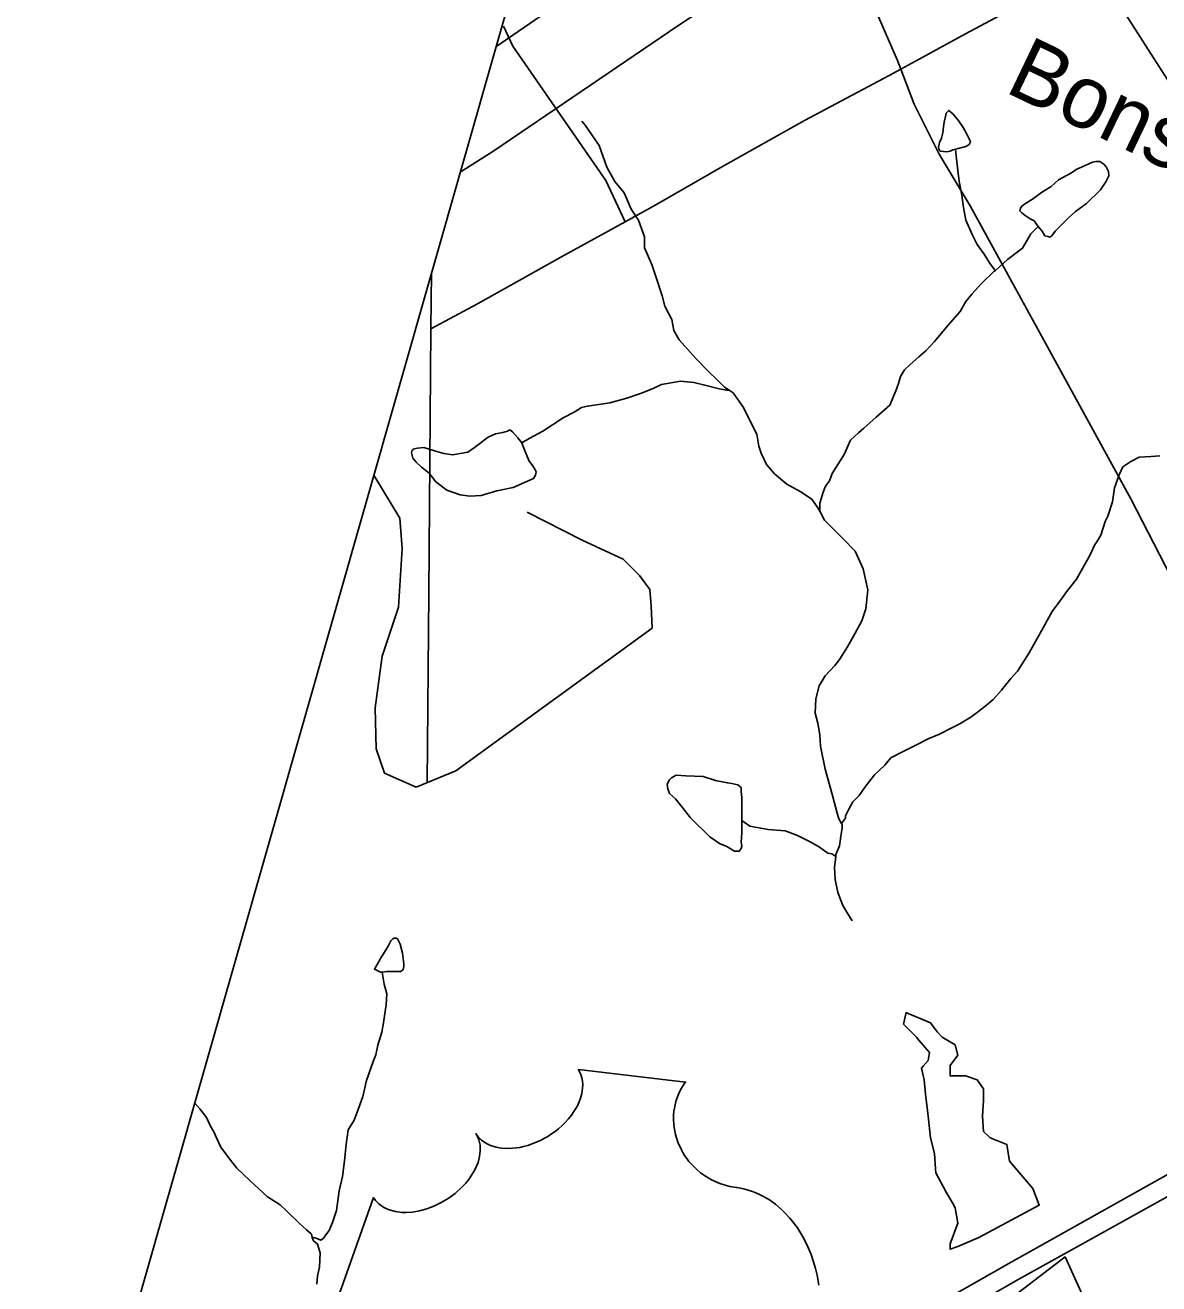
# Model space of a CAD drawing. Extents: x 2001466 to 31450019, y -30647475 to 847247.
# Drawn here: x 2004985 to 2008440, y 690590 to 694423 of the extents above; entities that cross this region are included whole.
import ezdxf

# ---------------------------------------------------------------- set-up
doc = ezdxf.new("R2010")
doc.units = 0
for name, color, linetype in [('Exist Boundary Political CountyLine', 7, 'Continuous'), ('Exist Hydrographic Lake Shore', 7, 'Continuous'), ('Exist Hydrographic Misc Water Feature', 7, 'Continuous'), ('Exist Railroad Mainline', 7, 'Continuous'), ('Exist Railroad Siding', 7, 'Continuous'), ('Exist Road Non-System Type 51', 7, 'Continuous'), ('Exist Road Primary US Divided Attributed', 7, 'Continuous'), ('Exist Road Primary US Shield CELL', 7, 'Continuous'), ('Exist Road Primary US Structure NCDOT Private Pedestrian Number Label', 7, 'Continuous'), ('Exist Road Secondary Type 41 Attributed', 7, 'Continuous'), ('Exist Road Secondary Type 51 Attributed', 7, 'Continuous'), ('Exist Road Secondary Type 51 Label', 7, 'Continuous')]:
    doc.layers.add(name, color=color, linetype=linetype)

msp = doc.modelspace()

# ---------------------------------------------------------------- linework, layer by layer
at = {"layer": 'Exist Boundary Political CountyLine'}
msp.add_lwpolyline([(2025347, 667357.1), (2005827.3, 675323.1), (2003947.8, 676045.5), (2001465.7, 677002.8), (2006817.6, 695750.4), (2007499.4, 697710.6)], dxfattribs=at)
at = {"layer": 'Exist Hydrographic Lake Shore'}
for points in [[(2007675.9, 691413.5), (2007669.8, 691416.1), (2007662, 691380.6), (2007701.3, 691341.3), (2007709, 691332)], [(2007891.8, 690730.5), (2008075.3, 690829.3), (2008055.6, 690880.5), (2007984.8, 690963.2), (2007976.9, 691014.4), (2007925.7, 691034.1), (2007906, 691053.8), (2007902.1, 691101), (2007906, 691148.3), (2007906, 691183.7), (2007886.4, 691211.3), (2007850.9, 691223.1), (2007803.7, 691223.1), (2007803.7, 691254.6), (2007827.3, 691286.1), (2007819.4, 691317.6), (2007780.1, 691341.3), (2007764.3, 691357), (2007744.6, 691384.6), (2007675.9, 691413.5)], [(2007709, 691332), (2007740.7, 691294), (2007736.8, 691270.4), (2007721.8, 691252.5)], [(2007721.8, 691252.5), (2007717.1, 691246.7), (2007725, 691211.3), (2007728.9, 691168), (2007734.8, 691118)], [(2007734.8, 691118), (2007736.8, 691101), (2007744.6, 691034.1), (2007756.4, 690986.8), (2007759.6, 690939.9)], [(2007759.6, 690939.9), (2007760.4, 690927.8), (2007791.9, 690868.7), (2007810.8, 690836.3)], [(2007810.8, 690836.3), (2007819.4, 690821.4), (2007827.3, 690774.2), (2007803.7, 690711.2), (2007803.7, 690695.4), (2007827.3, 690703.3), (2007891.8, 690730.5)], [(2007998.4, 690551.9), (2008154.1, 690671.8), (2008231.3, 690501.2), (2008295.8, 690506.4)]]:
    msp.add_lwpolyline(points, dxfattribs=at)
at = {"layer": 'Exist Hydrographic Misc Water Feature'}
msp.add_line((2007473.2, 691991.6), (2007475.3, 691987.6), dxfattribs=at)
for points in [[(2006813.6, 693824.5), (2006754.5, 693950.2), (2006471.5, 694359.5), (2006442.8, 694420.4)], [(2007820, 694045.6), (2007812, 694043.6), (2007804, 694039.6), (2007793.9, 694037.6), (2007774, 694039.5), (2007769.9, 694045.6), (2007768.1, 694051.5), (2007772, 694065.5), (2007777.9, 694079.6), (2007782, 694095.6), (2007784.1, 694113.6), (2007785.9, 694127.5), (2007790, 694145.5), (2007791.9, 694155.5), (2007796, 694159.5), (2007799.9, 694163.6), (2007812, 694153.5), (2007828, 694133.5), (2007844, 694111.6), (2007854, 694093.6), (2007862, 694077.6), (2007865.9, 694067.6), (2007862, 694059.6), (2007852, 694053.6), (2007828, 694047.6), (2007820, 694045.6)], [(2006681.9, 694130.7), (2006692.2, 694118.8), (2006734.2, 694056.9), (2006758.2, 693990.8), (2006782.2, 693946.9), (2006810.3, 693912.9), (2006832.2, 693863), (2006854.2, 693829), (2006872.2, 693779), (2006872.2, 693745), (2006890.5, 693703), (2006896.4, 693691), (2006908.3, 693655.1), (2006926.4, 693599), (2006934.3, 693567), (2006956.3, 693527.1), (2006962.4, 693493.1), (2006978.4, 693465.1), (2007030.5, 693407.1), (2007066.4, 693369.2), (2007096.5, 693341.2), (2007116.4, 693321.2), (2007130.4, 693311.2)], [(2007820, 694045.6), (2007822, 694025.6), (2007828, 693971.6), (2007832.1, 693941.6), (2007840.1, 693905.6), (2007844.2, 693867.6), (2007852.2, 693829.6), (2007872.1, 693783.6), (2007886.2, 693755.6), (2007908.1, 693725.6), (2007924.1, 693699.6), (2007938.3, 693679.7), (2007942.2, 693675.7)], [(2008072.2, 693809.8), (2008060.1, 693827.8), (2008048.2, 693833.8), (2008032.2, 693843.7), (2008022.1, 693851.7), (2008016.2, 693857.7), (2008018, 693865.7), (2008022.1, 693871.7), (2008034, 693879.7), (2008058, 693895.7), (2008082, 693913.7), (2008112, 693931.8), (2008133.9, 693951.8), (2008173.9, 693973.8), (2008188, 693983.8), (2008215.9, 693995.8), (2008238.1, 694005.8), (2008247.9, 694007.8), (2008260, 694007.8), (2008271.9, 693999.9), (2008279.9, 693991.9), (2008286.1, 693977.9), (2008287.9, 693963.9), (2008278.1, 693945.9), (2008262.1, 693921.8), (2008220, 693879.8), (2008186.2, 693855.8), (2008166.1, 693837.8), (2008142.1, 693813.8), (2008124.1, 693795.8), (2008114, 693781.8), (2008108.1, 693777.7), (2008102.1, 693779.8), (2008092.1, 693781.8), (2008084.1, 693795.8), (2008072.2, 693809.8)], [(2008072.2, 693809.8), (2008050, 693787.7), (2008024.2, 693743.7), (2007978.3, 693709.7), (2007942.2, 693675.7)], [(2007942.2, 693675.7), (2007938.3, 693673.7), (2007898.3, 693635.6), (2007870.2, 693603.6), (2007852.2, 693581.6), (2007834.3, 693551.6), (2007798.4, 693509.6), (2007756.4, 693459.5), (2007730.4, 693431.6), (2007708.4, 693413.6), (2007682.4, 693389.6), (2007664.5, 693373.6), (2007652.4, 693353.6), (2007646.5, 693331.5), (2007638.5, 693309.5), (2007620.5, 693265.5), (2007578.4, 693229.5), (2007540.7, 693195.5), (2007524.7, 693181.4), (2007500.5, 693159.5), (2007480.6, 693115.4), (2007444.5, 693057.4), (2007436.5, 693035.4), (2007424.6, 693019.4), (2007416.6, 693001.4), (2007406.8, 692967.4), (2007406.8, 692943.4)], [(2006498.8, 693150.8), (2006520.8, 693164.8), (2006562.6, 693186.9), (2006624.5, 693226.9), (2006658.6, 693244.9), (2006680.7, 693258.9), (2006698.5, 693262.9), (2006766.6, 693273), (2006818.7, 693287), (2006860.5, 693301), (2006898.7, 693317), (2006924.5, 693329), (2006982.5, 693339.1), (2007022.5, 693335.1), (2007056.6, 693327.2), (2007100.4, 693315.2), (2007124.4, 693311.2), (2007130.4, 693311.2)], [(2007130.4, 693311.2), (2007142.5, 693303.2), (2007174.7, 693259.3), (2007188.6, 693229.2), (2007214.7, 693177.2), (2007220.6, 693141.3), (2007228.6, 693119.3), (2007244.6, 693085.3), (2007268.6, 693057.3), (2007306.7, 693025.3), (2007346.7, 693003.4), (2007382.8, 692979.4), (2007400.6, 692953.4), (2007406.8, 692943.4)], [(2006498.8, 693150.8), (2006508.7, 693124.8), (2006520.8, 693094.9), (2006532.7, 693080.9), (2006538.8, 693070.9), (2006542.7, 693062.9), (2006540.6, 693052.9), (2006534.7, 693042.8), (2006472.8, 693014.8), (2006422.7, 693004.8), (2006374.8, 692990.7), (2006340.9, 692988.7), (2006310.8, 692992.7), (2006270.8, 693006.6), (2006236.8, 693032.7), (2006216.7, 693058.7), (2006192.7, 693076.7), (2006176.7, 693092.6), (2006166.6, 693104.6), (2006164.8, 693112.6), (2006162.7, 693120.6), (2006164.8, 693128.6), (2006170.7, 693132.6), (2006180.8, 693134.6), (2006200.7, 693136.6), (2006232.7, 693126.6), (2006260.8, 693118.6), (2006288.6, 693114.7), (2006310.8, 693118.7), (2006334.8, 693122.7), (2006354.7, 693136.7), (2006396.7, 693168.8), (2006418.6, 693178.7), (2006440.8, 693182.8), (2006454.7, 693186.8), (2006462.7, 693190.8), (2006470.7, 693184.8), (2006486.7, 693166.8), (2006498.8, 693150.8)], [(2008442.5, 693112.1), (2008416.5, 693110), (2008380.4, 693108), (2008354.5, 693094), (2008330.5, 693078), (2008318.7, 693054), (2008304.5, 693014), (2008298.6, 692972), (2008284.6, 692928), (2008276.6, 692911.9), (2008262.7, 692870), (2008250.8, 692849.9), (2008244.6, 692842), (2008230.7, 692810), (2008212.6, 692777.9), (2008188.7, 692736), (2008158.7, 692697.9), (2008146.8, 692679.9), (2008114.8, 692637.9), (2008078.7, 692571.9), (2008044.9, 692511.9), (2008009, 692455.9), (2007988.9, 692433.9), (2007961, 692397.8), (2007935, 692369.8), (2007914.9, 692351.8), (2007891.1, 692333.8), (2007867.1, 692315.8), (2007833.1, 692295.8), (2007807, 692281.7), (2007771.2, 692263.7), (2007737.1, 692249.7), (2007705.1, 692233.7), (2007659, 692209.7), (2007623.1, 692191.6), (2007605.3, 692169.6), (2007573.3, 692139.6), (2007545.2, 692103.6), (2007527.2, 692077.6), (2007507.3, 692057.6), (2007495.2, 692035.6), (2007485.3, 692015.6), (2007485.3, 692007.6), (2007473.2, 691991.6)], [(2007406.8, 692943.4), (2007420.7, 692915.4), (2007476.7, 692859.5), (2007514.8, 692821.5), (2007538.8, 692767.5), (2007552.8, 692703.6), (2007546.8, 692645.5), (2007534.9, 692609.5), (2007514.8, 692571.6), (2007490.9, 692529.5), (2007466.9, 692491.5), (2007452.9, 692473.5), (2007423, 692441.5), (2007405.1, 692411.5), (2007395.1, 692371.5), (2007393, 692327.5), (2007401, 692297.5), (2007407, 692261.5), (2007409, 692227.5), (2007423.2, 692157.5), (2007445.1, 692077.5), (2007459.3, 692023.6), (2007465.2, 692005.6), (2007473.2, 691991.6)], [(2007169.3, 692001.4), (2007169.3, 691963.4), (2007167.3, 691935.4), (2007169.3, 691923.3), (2007167.3, 691915.3), (2007161.3, 691907.4), (2007147.4, 691907.3), (2007123.4, 691921.3), (2007101.3, 691931.3), (2007071.3, 691951.3), (2007013.3, 692009.3), (2006987.3, 692041.3), (2006967.4, 692067.2), (2006949.1, 692083.2), (2006943.4, 692097.2), (2006941.3, 692111.2), (2006949.1, 692125.2), (2006955.3, 692131.2), (2006969.2, 692139.2), (2006999.1, 692137.2), (2007051.2, 692135.3), (2007089.2, 692123.3), (2007125.3, 692115.4), (2007139.2, 692113.4), (2007157.2, 692109.4), (2007167.3, 692101.4), (2007167.3, 692089.3), (2007169.1, 692071.3), (2007169.1, 692057.3), (2007169.3, 692045.3), (2007169.3, 692001.4)], [(2007169.3, 692001.4), (2007193.3, 691983.4), (2007249.3, 691973.4), (2007301.4, 691969.4), (2007339.3, 691955.5), (2007379.3, 691935.5), (2007391.4, 691927.5), (2007403.3, 691921.5), (2007417.2, 691911.6), (2007431.4, 691901.6), (2007443.3, 691899.6), (2007455.4, 691891.6)], [(2007475.3, 691987.6), (2007475.3, 691977.5), (2007471.4, 691953.6), (2007469.3, 691937.6), (2007467.3, 691923.6), (2007455.4, 691897.6), (2007455.4, 691891.6)], [(2007455.4, 691891.6), (2007451.3, 691857.6), (2007453.3, 691821.6), (2007461.3, 691781.6), (2007477.3, 691741.6), (2007489.4, 691721.6), (2007505.4, 691695.6)], [(2006073.7, 691538.7), (2006069.6, 691538.7), (2006063.7, 691540.7), (2006055.7, 691544.7), (2006049.8, 691548.7), (2006057.7, 691562.7), (2006065.7, 691576.7), (2006069.6, 691582.7), (2006077.6, 691594.7), (2006091.6, 691618.7), (2006099.6, 691634.7), (2006105.5, 691640.8), (2006109.6, 691642.7), (2006115.8, 691642.8), (2006119.7, 691640.8), (2006127.7, 691624.8), (2006135.7, 691596.8), (2006137.7, 691580.8), (2006139.8, 691564.8), (2006139.8, 691556.8), (2006137.7, 691546.8), (2006129.7, 691540.8), (2006117.6, 691540.8), (2006087.7, 691540.8), (2006073.7, 691538.7)], [(2006073.7, 691538.7), (2006079.7, 691502.8), (2006087.7, 691472.8), (2006085.8, 691440.7), (2006077.8, 691384.8), (2006071.9, 691356.8), (2006059.8, 691316.7), (2006053.9, 691286.8), (2006045.9, 691266.7), (2006026, 691208.7), (2006013.9, 691160.8), (2005999.9, 691120.7), (2005987.8, 691088.7), (2005970, 691058.7), (2005964, 691014.7), (2005958.1, 690964.7), (2005951.9, 690916.7), (2005942.1, 690872.7), (2005934.1, 690812.7), (2005922.2, 690776.7), (2005912.2, 690752.7), (2005902.1, 690738.7), (2005894.1, 690728.7), (2005886.1, 690722.7), (2005872.2, 690728.7), (2005864.2, 690730.7), (2005860.1, 690730.7)], [(2005501.9, 691141.3), (2005518.1, 691122.5), (2005538.1, 691096.5), (2005550, 691070.4), (2005560.1, 691052.4), (2005568.1, 691034.4), (2005582, 691006.5), (2005608.1, 690970.5), (2005630, 690942.5), (2005670.2, 690904.6), (2005724.1, 690854.6), (2005762.1, 690830.6), (2005782.2, 690812.6), (2005820.1, 690774.6), (2005842.2, 690754.7), (2005858.2, 690740.7), (2005860.1, 690730.7)], [(2005860.1, 690730.7), (2005864.2, 690720.7), (2005876.1, 690710.7), (2005884.1, 690684.7), (2005882.2, 690640.7), (2005876.3, 690614.7), (2005874.2, 690588.7)]]:
    msp.add_lwpolyline(points, dxfattribs=at)
at = {"layer": 'Exist Railroad Mainline'}
msp.add_lwpolyline([(2006310.8, 693975.1), (2006410.1, 694039), (2006976.8, 694422.9), (2007397.7, 694700.6), (2007456.5, 694738.4)], dxfattribs=at)
at = {"layer": 'Exist Railroad Siding'}
msp.add_lwpolyline([(2010292.6, 689481.3), (2009533.2, 690782.7), (2009444.2, 690942), (2009230, 691324.9), (2008864.4, 691990.6), (2008354.7, 692981), (2007864.9, 693872.6), (2007770.1, 694030.6), (2007694.2, 694182.4), (2007653.5, 694289.3), (2007643.7, 694315.2), (2007479.3, 694694.5), (2007456.5, 694738.4)], dxfattribs=at)
at = {"layer": 'Exist Road Non-System Type 51'}
msp.add_line((2006223.4, 693668.9), (2006222, 693498), dxfattribs=at)
for points in [[(2008242.5, 694606.7), (2007851.3, 694396.5), (2007653.5, 694289.3)], [(2007653.5, 694289.3), (2007617.7, 694269.9), (2007360.1, 694133.3), (2007110.6, 693992.6), (2006906.8, 693876.1), (2006813.6, 693824.5)], [(2006813.6, 693824.5), (2006627.2, 693721.4), (2006363.6, 693574.7), (2006222, 693498)], [(2006222, 693498), (2006215.4, 692691.9), (2006210.7, 692116.1)], [(2006176.6, 692102), (2006080.4, 692144.8), (2006055.4, 692219.7), (2006051.9, 692344.5), (2006073.3, 692501.4), (2006123.1, 692651.1), (2006133.8, 692829.4), (2006126.7, 692922.1), (2006047.6, 693053.2)], [(2006176.6, 692102), (2006297.7, 692152), (2006896.3, 692586.9), (2006892.8, 692654.7), (2006889.2, 692704.6), (2006857.1, 692747.4), (2006807.2, 692797.3), (2006682.5, 692854.4), (2006515.1, 692939.9)]]:
    msp.add_lwpolyline(points, dxfattribs=at)
at = {"layer": 'Exist Road Primary US Divided Attributed'}
for points in [[(2009218.8, 691345.2), (2009097.1, 691276.8), (2008787.6, 691102.4), (2007989.7, 690656), (2007538.4, 690398.9), (2007356.2, 690297.9), (2007123.1, 690171.8), (2006972.1, 690093.6), (2006751.3, 689989.3), (2006636.5, 689942.4), (2006457.4, 689871.7), (2006383.9, 689845.7), (2006149.5, 689766.2), (2005956, 689713.1), (2005833.8, 689679.4), (2005754.2, 689661.7), (2005440.1, 689607.7), (2005049.3, 689555.9)], [(2005028.9, 689484.5), (2005149.8, 689495.6), (2005464.4, 689542.1), (2005820.9, 689617.8), (2006107.7, 689686.5), (2006439, 689803.7), (2006711.3, 689909.4), (2006760, 689930.2), (2006945.4, 690012.2), (2007168.2, 690125.5), (2007576.5, 690352.6), (2008003.9, 690598.5), (2008620.3, 690941.1), (2008823.7, 691054), (2009015.3, 691162.6), (2009248.4, 691292)]]:
    msp.add_lwpolyline(points, dxfattribs=at)
at = {"layer": 'Exist Road Primary US Shield CELL'}
msp.add_lwpolyline([(2005936.7, 690542.7), (2006046.7, 690852.6), (2006052.9, 690843.9), (2006061.8, 690834.6), (2006066.9, 690830.1), (2006078.5, 690822.6), (2006094.6, 690815.2), (2006113.7, 690810.2), (2006133.4, 690807.6), (2006145.7, 690807.4), (2006165.6, 690808.6), (2006186.9, 690812.1), (2006209.1, 690818.4), (2006230.7, 690826.5), (2006253.2, 690837.2), (2006274.2, 690849.8), (2006295.6, 690865.4), (2006317.4, 690885.6), (2006327, 690895.7), (2006337, 690908.1), (2006345.8, 690920.4), (2006354.5, 690935.4), (2006360.8, 690948.7), (2006365.3, 690959.7), (2006370, 690978), (2006372, 690995.2), (2006371.9, 691004.1), (2006371.4, 691012.4), (2006367.7, 691028.4), (2006365.4, 691035), (2006358.8, 691047.6), (2006365.9, 691038), (2006370.9, 691032.3), (2006376.4, 691027.1), (2006383.1, 691022.2), (2006393.5, 691015.8), (2006403.5, 691011.2), (2006420.4, 691005.8), (2006430, 691003.9), (2006438.3, 691002.9), (2006459.5, 691001.9), (2006482.3, 691003.9), (2006493.1, 691005.5), (2006503.8, 691007.9), (2006517, 691011.4), (2006530.2, 691015.9), (2006542.7, 691021), (2006555.4, 691026.5), (2006567.8, 691033), (2006577.6, 691038.8), (2006589.4, 691046.3), (2006600, 691053.8), (2006610.4, 691062.1), (2006621.5, 691071.8), (2006630, 691080.2), (2006641, 691091.9), (2006650.2, 691103.5), (2006657.8, 691114.5), (2006667, 691130.1), (2006673.7, 691143.7), (2006677.6, 691155.2), (2006681.7, 691169.9), (2006684.2, 691186), (2006684.8, 691196.9), (2006683.6, 691207.1), (2006682, 691217.5), (2006678.6, 691227.6), (2006674.9, 691235.8), (2006671.1, 691242.5), (2006997.7, 691204.5), (2006993.8, 691199.4), (2006985.5, 691186.2), (2006979.6, 691174.8), (2006971.2, 691154.8), (2006968.3, 691145), (2006965.7, 691134.9), (2006963.7, 691124.8), (2006962.3, 691115.5), (2006961.4, 691102.8), (2006961.2, 691090.4), (2006961.7, 691077.3), (2006962.9, 691066.4), (2006967.1, 691044.7), (2006970.8, 691031.6), (2006974.6, 691020.9), (2006984.1, 690999.8), (2006989.3, 690990.1), (2006995, 690981), (2007001.5, 690971.6), (2007008.2, 690962.9), (2007015.9, 690954.2), (2007022.8, 690946.7), (2007032, 690937.9), (2007043.4, 690928.2), (2007055.5, 690919.4), (2007077.3, 690906.7), (2007102.2, 690895.3), (2007118.1, 690890.2), (2007132.9, 690886.5), (2007153.4, 690883.6), (2007164.7, 690881.7), (2007178.3, 690878.5), (2007201.9, 690871.2), (2007212.1, 690867.1), (2007222.9, 690862.2), (2007233.5, 690856.8), (2007244.4, 690850.7), (2007253.6, 690845.2), (2007272.9, 690831.2), (2007289.8, 690816.6), (2007298.4, 690808.6), (2007315.8, 690789.7), (2007323.9, 690780.1), (2007338.6, 690760.3), (2007354.4, 690735), (2007367.4, 690709.8), (2007380.3, 690679), (2007387.1, 690659.9), (2007393.5, 690636.9), (2007398.4, 690616.5), (2007404, 690585.4)], dxfattribs=at)
at = {"layer": 'Exist Road Secondary Type 41 Attributed'}
msp.add_lwpolyline([(2008242.5, 694606.7), (2008465.1, 694258.6), (2008717.2, 693869.1), (2009013.9, 693412.5)], dxfattribs=at)
at = {"layer": 'Exist Road Secondary Type 51 Attributed'}
msp.add_lwpolyline([(2007342.1, 694986), (2007267.3, 694939.6), (2006420, 694357.4)], dxfattribs=at)

# ---------------------------------------------------------------- texts
at = {"layer": 'Exist Road Primary US Structure NCDOT Private Pedestrian Number Label'}
msp.add_text('W514', height=2132.54, rotation=40, dxfattribs=at).set_placement((2005963.9, 684506.5))
at = {"layer": 'Exist Road Secondary Type 51 Label'}
msp.add_text('Bonsal', height=190, rotation=334.4027, dxfattribs=at).set_placement((2007966, 694222))

doc.saveas('drawing.dxf')
